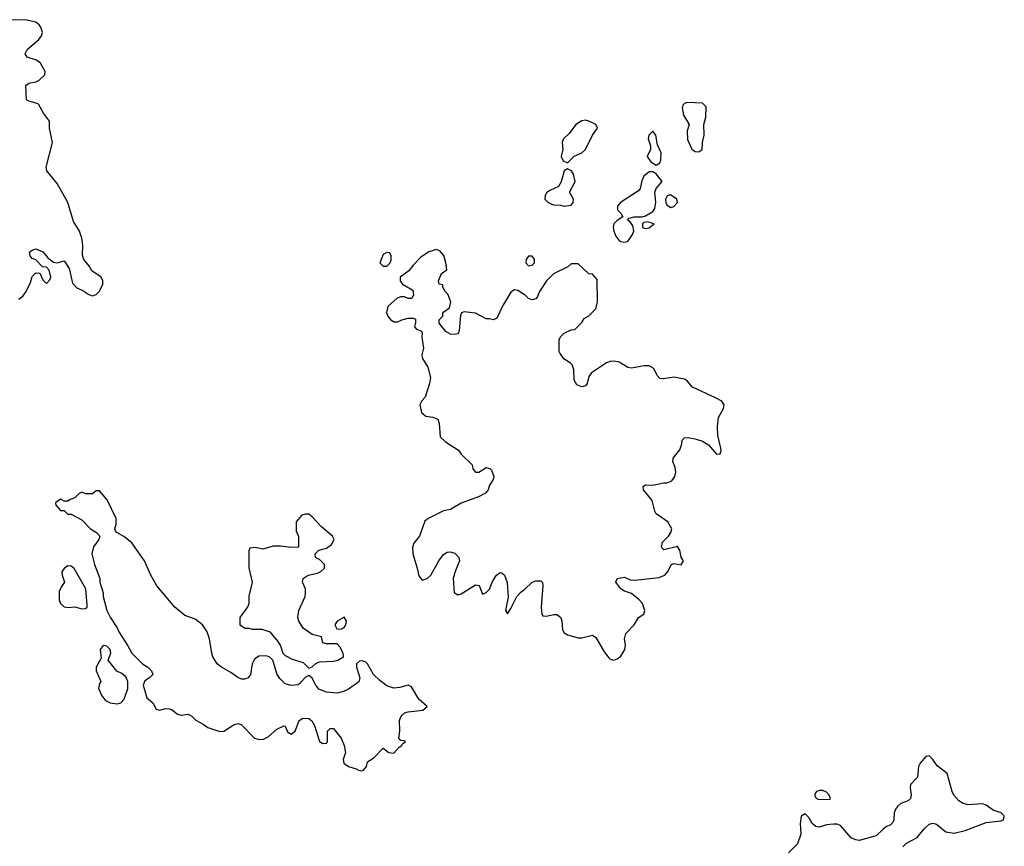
# Model space of a CAD drawing. Header units: inches. Extents: x 2396598 to 2566999, y 262085 to 451979.
# Tile 261 of 280: x 2554339 to 2559893, y 367221 to 371882. Entities that reach past the tile are written whole.
import ezdxf

# ---------------------------------------------------------------- set-up
doc = ezdxf.new("R2010")
doc.units = ezdxf.units.IN
doc.header["$MEASUREMENT"] = 0
doc.layers.add('C5356', color=7, linetype='Continuous')
doc.layers.add('C5357', color=7, linetype='Continuous')

msp = doc.modelspace()

# ---------------------------------------------------------------- linework, layer by layer
at = {"layer": 'C5356', "color": 5, "elevation": 20}
for points in [[(2556610.2, 370000), (2556607.1, 369987.1), (2556611.1, 369971.1), (2556642, 369922), (2556656.3, 369863.7), (2556650.8, 369830), (2556626.4, 369753.6), (2556607.5, 369732.5), (2556597.3, 369710), (2556606, 369666), (2556630, 369646.8), (2556670, 369640.7), (2556698, 369630), (2556705.4, 369605.4), (2556712, 369530), (2556741.4, 369501.4), (2556814.4, 369454.4), (2556830, 369432), (2556890.9, 369370.9), (2556896, 369350), (2556910, 369331.3), (2556930, 369331.3), (2556970, 369356), (2556990.6, 369350.6), (2557001.4, 369341.4), (2557014, 369306), (2557010.7, 369289.3), (2556990, 369258), (2556981, 369230), (2556967.3, 369212.7), (2556927.9, 369192.1), (2556830, 369155.6), (2556770, 369120.7), (2556730, 369111.6), (2556642.8, 369070), (2556625.3, 369054.7), (2556594, 368970), (2556563.1, 368930), (2556554.4, 368905.6), (2556556.5, 368870), (2556581.7, 368790), (2556590, 368746.8), (2556610, 368721.6), (2556638, 368730), (2556658.7, 368750), (2556703, 368830), (2556730, 368866), (2556750, 368878.7), (2556770, 368881.3), (2556794, 368874), (2556817.1, 368850), (2556819.5, 368830), (2556795.3, 368770), (2556784.9, 368730), (2556790, 368652), (2556810, 368638), (2556830, 368643.8), (2556910, 368694.8), (2556930.5, 368690.5), (2556950, 368642), (2556970, 368651), (2556990, 368671.3), (2557005.6, 368714.4), (2557029.7, 368750.3), (2557050, 368764), (2557060.7, 368760.7), (2557074, 368750), (2557088.6, 368708.6), (2557094, 368626), (2557078.8, 368550), (2557090, 368531.3), (2557110, 368561), (2557142.7, 368630), (2557165.3, 368654.7), (2557189.2, 368670), (2557229.7, 368710.3), (2557250, 368718.4), (2557278, 368718), (2557287.5, 368707.5), (2557290.4, 368690.4), (2557281.1, 368570), (2557284.4, 368530), (2557290, 368520.7), (2557310, 368518), (2557350, 368528.4), (2557370, 368528), (2557392, 368510), (2557398, 368490), (2557401.2, 368441.2), (2557410, 368424.9), (2557430, 368412.7), (2557490, 368396.4), (2557510, 368396.4), (2557570.4, 368410.4), (2557590, 368397.3), (2557636.7, 368316.7), (2557663, 368283), (2557670, 368276.4), (2557690, 368270.4), (2557710, 368277), (2557730, 368293.7), (2557752.3, 368330), (2557755.8, 368355.8), (2557750.9, 368390), (2557759.3, 368420.7), (2557805.1, 368470), (2557830, 368511.3), (2557859, 368530), (2557865.2, 368550), (2557851.8, 368590), (2557834, 368610), (2557790, 368646.3), (2557750, 368659.5), (2557730, 368673.2), (2557702.7, 368710), (2557709, 368730), (2557750, 368738.8), (2557782.5, 368722.5), (2557810, 368720.5), (2557944.2, 368735.8), (2557978, 368750), (2557995.1, 368770), (2558015.3, 368810), (2558030, 368816.3), (2558070, 368807.7), (2558082.7, 368830), (2558071, 368851), (2558062.6, 368890), (2558050, 368912), (2557972.7, 368892.7), (2557962.6, 368902.6), (2557959.6, 368910), (2557964.4, 368935.6), (2557999.5, 368970), (2558012.7, 368990), (2558018, 369010), (2557994.5, 369050), (2557930, 369096), (2557921.6, 369110), (2557907.6, 369170), (2557858.7, 369230), (2557857, 369250), (2557870, 369258.7), (2557910, 369257.6), (2557970, 369270.4), (2557990, 369270.5), (2558017.7, 369282.3), (2558034.5, 369305.5), (2558039.6, 369330), (2558037.1, 369357.1), (2558022.7, 369390), (2558026, 369410), (2558063.2, 369456.8), (2558074, 369490), (2558075.3, 369510), (2558090, 369524.7), (2558110, 369526), (2558150, 369518.8), (2558190, 369506), (2558224.5, 369484.5), (2558270, 369432), (2558290, 369434), (2558295.3, 369450), (2558294, 369466), (2558276.6, 369536.6), (2558274.5, 369590), (2558282, 369638), (2558309.2, 369690), (2558313.2, 369710), (2558299, 369730), (2558264, 369750), (2558134, 369810), (2558105.1, 369845.1), (2558090, 369855.1), (2558030, 369866.6), (2557970, 369857.2), (2557950, 369859), (2557935.9, 369875.9), (2557915.8, 369915.8), (2557889.6, 369929.6), (2557862, 369930), (2557790, 369916), (2557770, 369920.5), (2557721.2, 369950), (2557690, 369955.8), (2557670, 369954.2), (2557650, 369946.9), (2557564.4, 369890), (2557550.4, 369870), (2557540.5, 369830), (2557530, 369818), (2557510, 369811.8), (2557482.3, 369822.3), (2557466.6, 369850), (2557465.2, 369910), (2557454.8, 369934.8), (2557445.6, 369945.6), (2557408.7, 369970), (2557388.7, 370000)], [(2559321.3, 367218.7), (2559341.3, 367238.7), (2559400.9, 367270), (2559441, 367319), (2559470, 367344.9), (2559490, 367350.4), (2559510, 367344.9), (2559562.5, 367302.5), (2559610, 367294.7), (2559672.7, 367310), (2559790, 367355.3), (2559875.9, 367364.1), (2559888.7, 367370), (2559893.2, 367390), (2559890, 367395.3), (2559875.3, 367410), (2559830, 367424.5), (2559790, 367453.5), (2559770, 367459.7), (2559690, 367453.8), (2559661.3, 367461.3), (2559636.3, 367476.3), (2559609.2, 367509.2), (2559599.8, 367530), (2559571.2, 367631.2), (2559514.9, 367674.9), (2559490, 367711.2), (2559470, 367730.8), (2559450, 367727.6), (2559418.7, 367690), (2559409.2, 367670), (2559403.1, 367610), (2559363.8, 367570), (2559361.6, 367550), (2559368, 367510), (2559364, 367490), (2559350, 367478), (2559310, 367463), (2559290, 367444.7), (2559279, 367430), (2559272.6, 367410), (2559270.4, 367370), (2559264.7, 367355.3), (2559250, 367339.3), (2559228.2, 367331.8), (2559210, 367317.2), (2559170, 367279.5), (2559074, 367254), (2559056.5, 367256.5), (2559030, 367268.7), (2558970, 367337.2), (2558950, 367345.2), (2558930, 367345.2), (2558890, 367342), (2558850.9, 367329.1), (2558830, 367333.2), (2558810, 367348.7), (2558790, 367384), (2558770, 367404), (2558746.8, 367390), (2558741, 367350), (2558746, 367290), (2558726, 367234), (2558676.5, 367183.5)]]:
    msp.add_lwpolyline(points, dxfattribs=at)
for points in [[(2554790, 369226), (2554770, 369226), (2554750, 369208), (2554710, 369208), (2554690, 369218), (2554674, 369210), (2554650, 369186), (2554623.6, 369176.4), (2554610, 369166), (2554590, 369166), (2554570, 369178), (2554542, 369158), (2554543.6, 369143.6), (2554570, 369114), (2554590, 369114), (2554610, 369094), (2554630, 369094), (2554690, 369062), (2554738, 369010), (2554772, 368990), (2554791.3, 368970), (2554786, 368950), (2554756, 368910), (2554746, 368870), (2554761, 368810), (2554790.9, 368730.9), (2554791.3, 368710), (2554810.8, 368650.8), (2554811, 368630), (2554830.9, 368550.9), (2554850, 368512), (2554890, 368452), (2554898, 368430), (2554950, 368352), (2554971.3, 368310), (2555032, 368250), (2555062, 368230), (2555082, 368210), (2555091, 368189), (2555072, 368170), (2555045.8, 368154.2), (2555036.3, 368130), (2555057.3, 368057.3), (2555090, 368030.5), (2555110, 367994.8), (2555130, 367988.2), (2555162.2, 367997.8), (2555183.3, 367996.7), (2555199.3, 367990), (2555230, 367965.5), (2555250, 367960.7), (2555290, 367965.7), (2555310, 367954.4), (2555332.1, 367932.1), (2555374.8, 367910), (2555401, 367890), (2555468.6, 367868.6), (2555490, 367870.4), (2555550, 367908.2), (2555573.2, 367913.2), (2555590, 367905.5), (2555664, 367830), (2555690, 367822.4), (2555714.3, 367825.7), (2555741.7, 367838.3), (2555790, 367880.5), (2555830, 367901), (2555837.3, 367897.3), (2555850, 367866.8), (2555870, 367854), (2555893.6, 367870), (2555915.3, 367930), (2555937.2, 367942.8), (2555970, 367940.7), (2555987.9, 367927.9), (2556002.5, 367902.5), (2556030, 367811.3), (2556050, 367800.5), (2556070, 367802), (2556075.1, 367810), (2556075.3, 367870), (2556090, 367884.7), (2556110, 367884.7), (2556153.4, 367830), (2556170.5, 367790), (2556177.1, 367750), (2556163.7, 367710), (2556167, 367690), (2556194.8, 367670), (2556237.5, 367657.5), (2556250, 367649.2), (2556270, 367647.1), (2556279.3, 367650), (2556295.1, 367670), (2556302, 367698), (2556338.9, 367721.1), (2556390, 367774), (2556422, 367750), (2556450, 367746.8), (2556480.2, 367779.8), (2556495.3, 367790), (2556500.2, 367799.8), (2556515.3, 367810), (2556510, 367815.3), (2556490, 367818), (2556478, 367830), (2556483.7, 367870), (2556481.6, 367930), (2556488.3, 367951.7), (2556497.7, 367962.3), (2556510, 367973), (2556530, 367979.3), (2556612.5, 367987.5), (2556638, 368010), (2556591.3, 368051.3), (2556550, 368119.5), (2556530, 368129.4), (2556484.2, 368115.8), (2556450, 368112.8), (2556410, 368125.1), (2556370, 368155.6), (2556335.6, 368190), (2556302, 368250), (2556290, 368260.7), (2556270, 368267.3), (2556255.5, 368264.5), (2556238.8, 368250), (2556239.1, 368230), (2556258.4, 368170), (2556251.7, 368148.3), (2556193.3, 368106.7), (2556165.8, 368094.2), (2556130, 368085.1), (2556069.5, 368089.5), (2556026.8, 368106.8), (2556009.4, 368129.4), (2555990, 368168.7), (2555970, 368184), (2555950, 368172.7), (2555920.3, 368139.7), (2555907.8, 368132.2), (2555870, 368127.4), (2555837, 368137), (2555806.8, 368166.8), (2555791.5, 368190), (2555767, 368270), (2555750, 368287), (2555730, 368294), (2555687.9, 368292.1), (2555663.4, 368276.6), (2555650.4, 368249.6), (2555641.6, 368190), (2555628.5, 368171.5), (2555610, 368163.6), (2555590, 368162.9), (2555570, 368172), (2555530, 368200.9), (2555477.2, 368230), (2555453.2, 368250), (2555429.4, 368290), (2555422.7, 368310), (2555409.3, 368390), (2555396, 368430), (2555370, 368468.7), (2555330, 368502), (2555270, 368522), (2555214, 368570), (2555113.2, 368690), (2555079.3, 368750), (2555043.7, 368830), (2554971.5, 368931.5), (2554927.2, 368967.2), (2554888, 368990), (2554880.2, 369000.2), (2554875.3, 369010), (2554883.1, 369036.9), (2554884, 369070), (2554833.6, 369173.6)], [(2555970, 369094), (2555950, 369094), (2555930, 369088), (2555898, 369050), (2555899.6, 368999.6), (2555911.6, 368968.4), (2555911.6, 368908.4), (2555870, 368905.2), (2555810, 368913.2), (2555770, 368913.2), (2555710, 368895.3), (2555670, 368906), (2555638, 368902), (2555632.7, 368887.3), (2555631.6, 368791.6), (2555651, 368710), (2555631.1, 368631.1), (2555631, 368590), (2555626.4, 368573.6), (2555582, 368510), (2555582, 368470), (2555611.6, 368451.6), (2555631.1, 368451.1), (2555650, 368444.7), (2555705.4, 368445.4), (2555751, 368431), (2555795.9, 368375.9), (2555810.5, 368350.5), (2555822.8, 368310), (2555836.1, 368296.1), (2555875.4, 368275.4), (2555938, 368258), (2555970, 368226), (2555990, 368232), (2556009.1, 368250.9), (2556030, 368261), (2556110, 368264.2), (2556134, 368270), (2556165.2, 368290), (2556164, 368310), (2556145.6, 368345.6), (2556130, 368362), (2556070, 368362), (2556050, 368368), (2556042, 368402), (2555990, 368415.3), (2555938, 368450), (2555914, 368490), (2555909, 368510), (2555913.2, 368550), (2555949.3, 368630), (2555952.3, 368650), (2555952.3, 368672.3), (2555935.3, 368710), (2555938, 368730), (2555966, 368750), (2556019.3, 368760.7), (2556038, 368770), (2556058, 368790), (2556058, 368810), (2556030, 368838), (2556008, 368850), (2556006, 368870), (2556026, 368890), (2556070, 368901), (2556097.5, 368922.5), (2556114, 368950), (2556104, 368970), (2556042.6, 369022.6), (2555990, 369079)], [(2554610, 368802.9), (2554590, 368787), (2554577.6, 368770), (2554578.4, 368750), (2554591.7, 368710), (2554574.4, 368685.6), (2554562.8, 368657.2), (2554562, 368610), (2554569.3, 368590), (2554590, 368571.9), (2554610, 368567.2), (2554650.2, 368570.2), (2554690, 368560.7), (2554710, 368561), (2554719, 368570), (2554719.3, 368580.7), (2554712.5, 368672.5), (2554646.5, 368786.5), (2554630, 368800.9)], [(2556170, 368512.7), (2556130.8, 368490), (2556116, 368470), (2556127.5, 368447.5), (2556150, 368444.9), (2556170, 368454.8), (2556179.5, 368470), (2556182, 368490)], [(2554810, 368353.2), (2554794, 368330), (2554798.8, 368281.2), (2554771.5, 368230), (2554771.4, 368210), (2554797.3, 368150), (2554790, 368139), (2554784.6, 368110), (2554802, 368070), (2554823.2, 368043.2), (2554850, 368030.2), (2554890, 368024.9), (2554910, 368030.4), (2554927.8, 368050), (2554948.4, 368110), (2554948.5, 368150), (2554937.2, 368177.2), (2554914.7, 368194.7), (2554887.6, 368207.6), (2554839, 368270), (2554852.7, 368310), (2554849.3, 368330), (2554830, 368349.3)], [(2558850, 367536.1), (2558833.4, 367530), (2558822.4, 367510), (2558832.3, 367492.3), (2558845.5, 367485.5), (2558910, 367486), (2558913.3, 367490), (2558905.1, 367510), (2558890, 367526.3), (2558870, 367535)]]:
    msp.add_lwpolyline(points, close=True, dxfattribs=at)
at = {"layer": 'C5357', "color": 5, "elevation": 20}
for points in [[(2554333.6, 370306.4), (2554356.5, 370323.5), (2554375.3, 370350), (2554400.2, 370399.8), (2554410, 370434), (2554430, 370454), (2554452.7, 370452.7), (2554470, 370414), (2554490, 370394), (2554510, 370414), (2554515.3, 370430), (2554506, 370470), (2554490, 370486), (2554467.3, 370487.3), (2554430, 370528), (2554410, 370535.3), (2554399, 370550), (2554394, 370570), (2554410, 370582.8), (2554430, 370590.5), (2554470, 370573), (2554498.5, 370538.5), (2554530, 370514.8), (2554550, 370511), (2554590, 370522), (2554618, 370478), (2554636.9, 370396.9), (2554662, 370370), (2554695.3, 370355.3), (2554730, 370332), (2554750, 370324.7), (2554770, 370332), (2554788.9, 370351.1), (2554808.7, 370390), (2554808.7, 370410), (2554798, 370430), (2554745.6, 370465.6), (2554734, 370490), (2554701.2, 370530), (2554694.5, 370554.5), (2554695.8, 370610), (2554689.7, 370650), (2554676.3, 370690), (2554643.5, 370743.5), (2554610.9, 370850.9), (2554550, 370958.4), (2554491.5, 371030), (2554488.2, 371050), (2554524.4, 371190), (2554508.2, 371270), (2554507.3, 371310), (2554474.1, 371354.1), (2554444.6, 371404.6), (2554431.8, 371411.8), (2554390, 371421.6), (2554378, 371430), (2554373.3, 371510), (2554390, 371523.1), (2554430, 371531.6), (2554450, 371540.9), (2554482, 371570), (2554483.7, 371590), (2554456.3, 371636.3), (2554433.4, 371653.4), (2554380.9, 371670), (2554369.5, 371690), (2554384, 371716), (2554447.3, 371770), (2554462.9, 371790), (2554467.3, 371810), (2554458.8, 371838.8), (2554450, 371852.3), (2554430, 371867.3), (2554370, 371881.6), (2554250, 371879.5)], [(2557388.7, 370000), (2557382, 370010), (2557383.1, 370076.9), (2557390, 370094), (2557410, 370114), (2557450, 370132), (2557470, 370134), (2557510, 370174), (2557523.1, 370196.9), (2557550, 370212), (2557588.9, 370251.1), (2557598, 370290), (2557596.4, 370416.4), (2557570, 370446), (2557548.9, 370448.9), (2557490, 370506), (2557450, 370506), (2557431.6, 370488.4), (2557350, 370448), (2557311.3, 370410), (2557271.3, 370350), (2557259.8, 370320.2), (2557250, 370308), (2557230, 370302), (2557210, 370308.7), (2557190, 370328.7), (2557150, 370355.3), (2557130, 370358), (2557110, 370346), (2557064.7, 370270), (2557030, 370198), (2557011.3, 370188.7), (2556990, 370195.3), (2556970, 370195.3), (2556910, 370226), (2556846.4, 370233.6), (2556831.3, 370228.7), (2556825.4, 370214.6), (2556818, 370130), (2556812, 370110), (2556790, 370106), (2556770, 370109.3), (2556742.7, 370122.7), (2556706, 370170), (2556706, 370190), (2556726, 370210), (2556726, 370230), (2556763.7, 370256.3), (2556771.3, 370290), (2556754.3, 370334.3), (2556739, 370350), (2556726, 370374), (2556726, 370386), (2556706, 370390), (2556702, 370410), (2556718, 370450), (2556748.7, 370471.3), (2556742.9, 370510), (2556731.2, 370551.2), (2556710, 370578.4), (2556690, 370585.6), (2556646.6, 370573.4), (2556599.8, 370540.2), (2556559.8, 370500.2), (2556534.4, 370465.6), (2556484.7, 370430), (2556484.7, 370410), (2556498, 370390), (2556557.3, 370357.3), (2556560.7, 370330), (2556550.6, 370310), (2556530, 370309.5), (2556510, 370319.3), (2556490, 370319.3), (2556467.9, 370312.1), (2556415.3, 370264.7), (2556407.7, 370230), (2556415.5, 370210), (2556430, 370190.7), (2556450, 370178), (2556470, 370178), (2556495.3, 370190), (2556530, 370198), (2556558, 370198), (2556572.7, 370192.7), (2556572.7, 370172.7), (2556566, 370150), (2556576.9, 370136.9), (2556605.4, 370125.4), (2556610, 370114), (2556607.7, 370092.3), (2556617.3, 370030), (2556610.2, 370000)]]:
    msp.add_lwpolyline(points, dxfattribs=at)
for points in [[(2558104.8, 371415.2), (2558090.2, 371409.8), (2558080.2, 371399.8), (2558075.3, 371384.8), (2558083.8, 371343.8), (2558115.5, 371290), (2558105.2, 371254.8), (2558105.7, 371205.7), (2558130, 371150.8), (2558150, 371138), (2558170, 371136.3), (2558189.5, 371150.5), (2558191.1, 371190), (2558201, 371230), (2558197.6, 371290), (2558208.7, 371331.3), (2558210.8, 371390), (2558190, 371411.6)], [(2557530, 371314.2), (2557510, 371311.6), (2557476.9, 371290), (2557439.5, 371240.5), (2557407.2, 371210), (2557398.7, 371190), (2557403.1, 371150), (2557392.7, 371110), (2557405.1, 371085.1), (2557430, 371074), (2557467.8, 371112.2), (2557510, 371130.6), (2557530.9, 371149.1), (2557569.8, 371230.2), (2557598, 371270), (2557589.2, 371290), (2557549, 371310)], [(2557910, 371252.3), (2557887.8, 371230), (2557884.9, 371210), (2557898, 371170), (2557897.3, 371150), (2557878.8, 371110), (2557899.9, 371079.9), (2557930, 371062), (2557950, 371074.8), (2557955.8, 371090), (2557958.4, 371130), (2557936.9, 371176.9), (2557927.3, 371230)], [(2557430, 371041.2), (2557410, 371028.7), (2557393.4, 370966.6), (2557378.8, 370941.2), (2557330, 370919), (2557313.4, 370906.6), (2557302.8, 370890), (2557300.7, 370870), (2557321, 370850), (2557350, 370838), (2557390, 370836.3), (2557410, 370830.6), (2557450, 370836.3), (2557462, 370850), (2557462.7, 370870), (2557441.2, 370910), (2557473.2, 370970), (2557463.7, 371010), (2557452.7, 371030)], [(2557910, 371024.5), (2557890, 371022.9), (2557860.8, 370999.2), (2557847.8, 370972.3), (2557839.5, 370930), (2557830, 370917), (2557729.1, 370850.9), (2557710.5, 370830), (2557710.7, 370810), (2557731, 370790), (2557742, 370770), (2557710, 370749.5), (2557690.5, 370730), (2557687, 370710), (2557690.3, 370690), (2557701.2, 370661.2), (2557718.6, 370638.6), (2557730, 370630.4), (2557750, 370626.4), (2557768.1, 370631.9), (2557778, 370642), (2557796.2, 370670), (2557802.9, 370690), (2557798.4, 370718.4), (2557782.7, 370742.7), (2557768, 370752), (2557778, 370762), (2557806, 370770), (2557850, 370771), (2557870, 370776), (2557910, 370800.5), (2557922.3, 370817.7), (2557928, 370850), (2557922, 370910), (2557929.5, 370930), (2557962.7, 370970), (2557930, 371012.7)], [(2558010, 370894), (2557990.9, 370889.1), (2557982.8, 370870), (2557984, 370850), (2557990, 370838), (2558010, 370822), (2558030, 370827.7), (2558049.3, 370850), (2558045.2, 370870)], [(2557878, 370742), (2557861, 370739), (2557852, 370730), (2557852, 370710), (2557870, 370704.9), (2557890, 370708.2), (2557918, 370730)], [(2556410, 370568.7), (2556390, 370558), (2556371.6, 370511.6), (2556390, 370491.3), (2556410, 370491.3), (2556428.7, 370510), (2556434.6, 370525.4), (2556435.3, 370550), (2556428, 370568)], [(2557230, 370549.2), (2557210, 370549.2), (2557196.3, 370530), (2557193.4, 370510), (2557210, 370493.4), (2557230, 370497.3), (2557242.7, 370510), (2557243.7, 370530)]]:
    msp.add_lwpolyline(points, close=True, dxfattribs=at)

doc.saveas('drawing.dxf')
